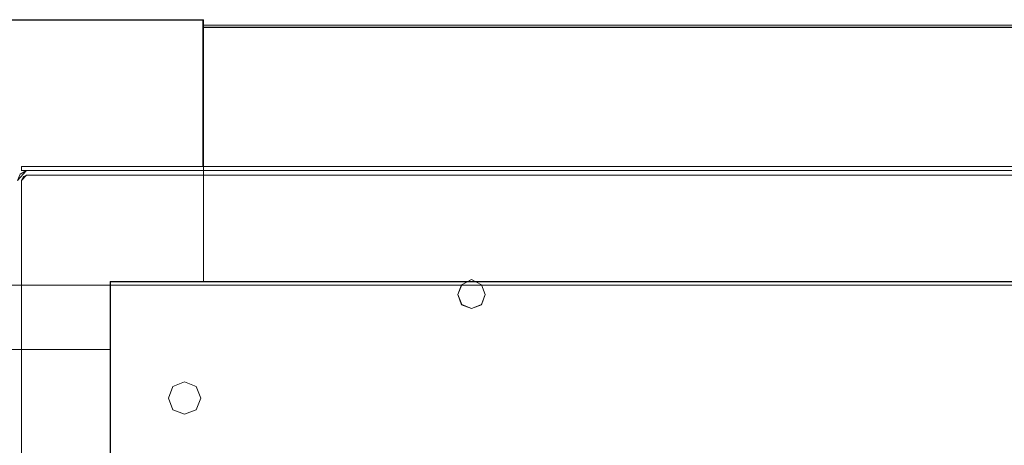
# Model space of a CAD drawing. Header units: millimetres. Extents: x -1290 to 1795, y -4192 to -1311.
# Tile 950 of 1056: x 1412 to 1454, y -2146 to -2128. Entities that reach past the tile are written whole.
import ezdxf

# ---------------------------------------------------------------- set-up
doc = ezdxf.new("R2010")
doc.units = ezdxf.units.MM
doc.layers.add('Aparatura', color=7, linetype='Continuous', lineweight=13)

msp = doc.modelspace()

# ---------------------------------------------------------------- linework, layer by layer
at = {"layer": 'Aparatura', "color": 7, "lineweight": 13}
for points in [[(1406.288, -2142.237), (1416.087, -2142.237), (1416.087, -2139.332), (1420.076, -2139.332), (1420.076, -2129.407), (1420.076, -2128.309), (1420.076, -2128.072), (1406.288, -2128.072), (1405.19, -2128.434), (1404.829, -2129.407), (1404.829, -2142.237), (1405.065, -2142.237), (1406.288, -2142.237)], [(1406.288, -2142.237), (1416.087, -2142.237), (1416.087, -2139.332), (1420.076, -2139.332), (1420.076, -2129.407), (1420.076, -2128.309), (1420.076, -2128.072), (1406.288, -2128.072), (1405.19, -2128.434), (1404.829, -2129.407), (1404.829, -2142.237), (1405.065, -2142.237), (1406.288, -2142.237)], [(1406.226, -2128.079), (1420.062, -2128.079), (1406.226, -2128.079)], [(1420.047, -2129.54), (1420.047, -2128.079), (1420.047, -2129.54)], [(1523.01, -2128.399), (1420.047, -2128.399), (1523.01, -2128.399)], [(1420.076, -2139.332), (1522.982, -2139.332), (1522.982, -2129.407), (1522.982, -2128.309), (1420.076, -2128.309), (1420.076, -2129.407), (1420.076, -2139.332)], [(1420.076, -2139.332), (1522.982, -2139.332), (1522.982, -2129.407), (1522.982, -2128.309), (1420.076, -2128.309), (1420.076, -2129.407), (1420.076, -2139.332)], [(1420.047, -2134.391), (1420.047, -2129.469), (1420.047, -2134.391)], [(1412.26, -2134.558), (1412.26, -2134.376), (1412.26, -2134.558)], [(1530.797, -2134.376), (1412.26, -2134.376), (1530.797, -2134.376)], [(1412.484, -2134.542), (1412.209, -2134.701), (1412.094, -2134.974), (1412.484, -2134.542)], [(1530.797, -2134.542), (1412.26, -2134.542), (1530.797, -2134.542)], [(1412.484, -2134.751), (1412.365, -2134.811), (1412.26, -2134.974), (1412.484, -2134.751)], [(1415.307, -2134.542), (1412.469, -2134.542), (1415.307, -2134.542)], [(1527.808, -2134.751), (1412.469, -2134.751), (1527.808, -2134.751)], [(1416.098, -2134.542), (1424.498, -2134.542), (1416.098, -2134.542)], [(1412.26, -2134.959), (1412.26, -2343.641), (1412.26, -2134.959)], [(1416.071, -2239.272), (1526.987, -2239.272), (1526.987, -2139.317), (1417.158, -2139.317), (1417.07, -2139.317), (1416.071, -2139.317), (1416.071, -2239.272)], [(1432.173, -2139.874), (1432.018, -2139.452), (1431.581, -2139.227), (1431.159, -2139.452), (1430.99, -2139.874), (1431.159, -2140.31), (1431.581, -2140.479), (1432.018, -2140.31), (1432.173, -2139.874)], [(1432.173, -2139.874), (1432.018, -2139.452), (1431.581, -2139.227), (1431.159, -2139.452), (1430.99, -2139.874), (1431.159, -2140.31), (1431.581, -2140.479), (1432.018, -2140.31), (1432.173, -2139.874)], [(1432.166, -2139.874), (1432.013, -2139.457), (1431.581, -2139.234), (1431.164, -2139.457), (1430.997, -2139.874), (1431.164, -2140.305), (1431.581, -2140.472), (1432.013, -2140.305), (1432.166, -2139.874)], [(1416.087, -2336.183), (1416.087, -2142.237), (1406.288, -2142.237), (1405.065, -2142.237), (1405.065, -2336.183), (1406.288, -2336.183), (1416.087, -2336.183)], [(1416.087, -2336.183), (1416.087, -2142.237), (1406.288, -2142.237), (1405.065, -2142.237), (1405.065, -2336.183), (1406.288, -2336.183), (1416.087, -2336.183)], [(1419.958, -2144.328), (1419.758, -2143.828), (1419.258, -2143.615), (1418.758, -2143.828), (1418.57, -2144.328), (1418.758, -2144.828), (1419.258, -2145.015), (1419.758, -2144.828), (1419.958, -2144.328)], [(1419.958, -2144.328), (1419.758, -2144.828), (1419.258, -2145.015), (1418.758, -2144.828), (1418.57, -2144.328), (1418.758, -2143.828), (1419.258, -2143.615), (1419.758, -2143.828), (1419.958, -2144.328)]]:
    msp.add_lwpolyline(points, close=True, dxfattribs=at)
for points in [[(1405.1, -2336.273), (1405.1, -2142.328), (1404.836, -2142.328), (1404.836, -2129.525), (1405.267, -2128.51), (1406.226, -2128.079), (1420.049, -2128.079), (1420.049, -2128.399), (1523.009, -2128.399), (1523.009, -2128.079), (1536.831, -2128.079), (1537.847, -2128.51), (1538.222, -2129.525), (1538.222, -2142.328), (1537.958, -2142.328), (1537.958, -2336.273)], [(1405.1, -2336.273), (1405.1, -2142.328), (1404.836, -2142.328), (1404.836, -2129.525), (1405.267, -2128.51), (1406.226, -2128.079), (1420.049, -2128.079), (1420.049, -2128.399), (1523.009, -2128.399), (1523.009, -2128.079), (1536.831, -2128.079), (1537.847, -2128.51), (1538.222, -2129.525), (1538.222, -2142.328), (1537.958, -2142.328), (1537.958, -2336.273)], [(1405.107, -2336.267), (1405.107, -2142.334), (1404.843, -2142.334), (1404.843, -2129.532), (1405.274, -2128.517), (1406.233, -2128.086), (1420.054, -2128.086), (1420.054, -2128.406), (1523.003, -2128.406), (1523.003, -2128.086), (1536.824, -2128.086), (1537.84, -2128.517), (1538.215, -2129.532), (1538.215, -2142.334), (1537.951, -2142.334), (1537.951, -2336.267)], [(1420.076, -2129.407), (1420.076, -2128.072)], [(1522.982, -2128.309), (1420.076, -2128.309)], [(1420.076, -2139.332), (1420.076, -2129.407)], [(1406.288, -2139.472), (1420.076, -2139.472)], [(1416.071, -2139.472), (1526.987, -2139.472)], [(1526.971, -2139.331), (1416.087, -2139.331)], [(1416.087, -2139.331), (1416.087, -2339.214)], [(1417.07, -2139.472), (1417.158, -2139.472)], [(1416.087, -2142.237), (1406.288, -2142.237)]]:
    msp.add_lwpolyline(points, dxfattribs=at)

doc.saveas('drawing.dxf')
